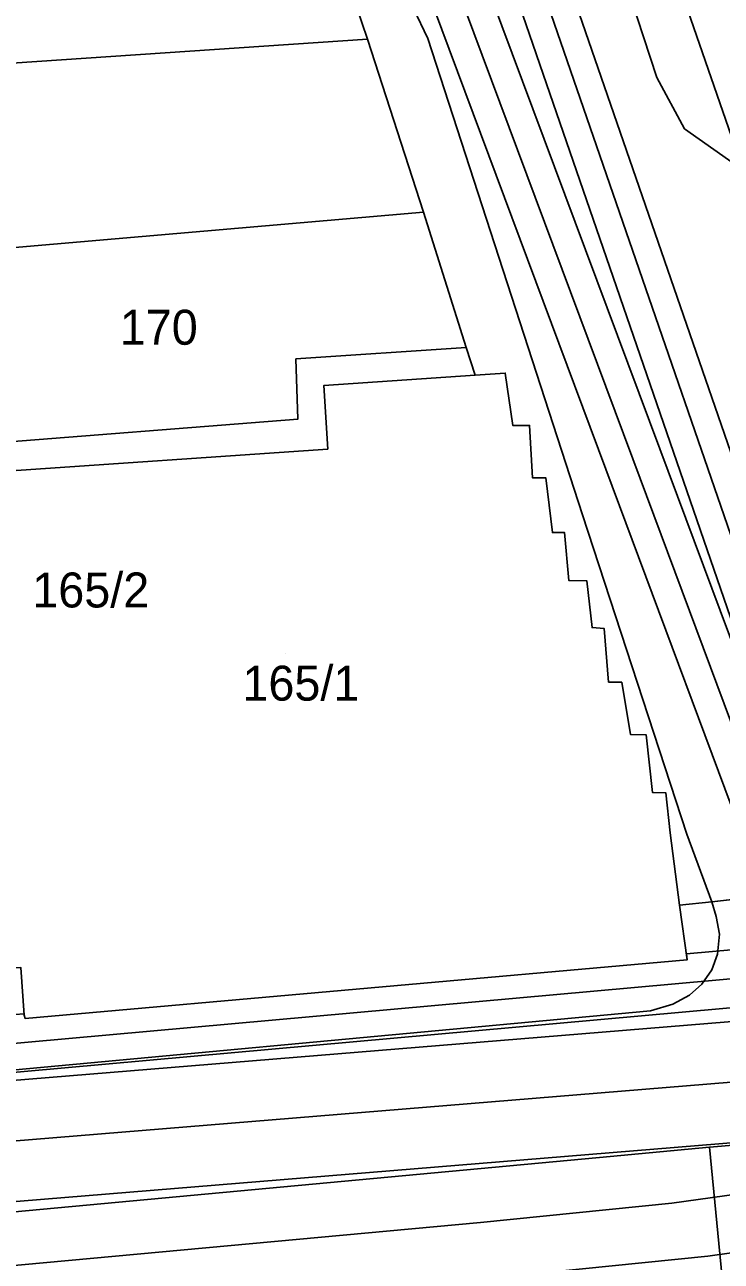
# Model space of a CAD drawing. Extents: x -263423 to -261326, y -1240067 to -1237864.
# Drawn here: x -262837.6 to -262797.7, y -1240022.8 to -1239952.1 of the extents above; entities that cross this region are included whole.
import ezdxf

# ---------------------------------------------------------------- set-up
doc = ezdxf.new("R2010")
doc.units = 0
for name, color, linetype in [('body_kn', 7, 'Continuous'), ('kladpar_druhypozemkov', 7, 'Continuous'), ('kladpar_hranice', 7, 'Continuous'), ('kladpar_parcelnecisla', 7, 'Continuous'), ('kladpar_plochy', 7, 'Continuous'), ('linie', 7, 'Continuous'), ('tarchy_linie', 7, 'Continuous'), ('zappar_hrandruhpozemk', 7, 'Continuous')]:
    doc.layers.add(name, color=color, linetype=linetype)

msp = doc.modelspace()

# ---------------------------------------------------------------- linework, layer by layer
at = {"layer": 'body_kn'}
for p, q in [((-262817.97, -1239952.9), (-262817.97, -1239952.9)), ((-262814.53, -1239952.85), (-262814.53, -1239952.85)), ((-262801.41, -1239955.08), (-262801.41, -1239955.08)), ((-262801.41, -1239955.08), (-262801.41, -1239955.08)), ((-262799.83, -1239958.02), (-262799.83, -1239958.02)), ((-262814.77, -1239962.79), (-262814.77, -1239962.79)), ((-262814.77, -1239962.79), (-262814.77, -1239962.79)), ((-262812.32, -1239970.52), (-262812.32, -1239970.52)), ((-262822.07, -1239971.18), (-262822.07, -1239971.18)), ((-262811.81, -1239972.11), (-262811.81, -1239972.11)), ((-262811.81, -1239972.11), (-262811.81, -1239972.11)), ((-262810.09, -1239971.99), (-262810.09, -1239971.99)), ((-262820.48, -1239972.71), (-262820.48, -1239972.71)), ((-262821.96, -1239974.62), (-262821.96, -1239974.62)), ((-262821.96, -1239974.62), (-262821.96, -1239974.62)), ((-262809.66, -1239974.99), (-262809.66, -1239974.99)), ((-262808.7, -1239974.99), (-262808.7, -1239974.99)), ((-262820.24, -1239976.35), (-262820.24, -1239976.35)), ((-262801.24, -1239976.32), (-262801.24, -1239976.32)), ((-262802.79, -1239976.9), (-262802.79, -1239976.9)), ((-262808.53, -1239977.99), (-262808.53, -1239977.99)), ((-262807.76, -1239977.99), (-262807.76, -1239977.99)), ((-262804.34, -1239977.48), (-262804.34, -1239977.48)), ((-262805.67, -1239980.11), (-262805.67, -1239980.11)), ((-262807.39, -1239981.12), (-262807.39, -1239981.12)), ((-262806.69, -1239981.12), (-262806.69, -1239981.12)), ((-262806.45, -1239983.86), (-262806.45, -1239983.86)), ((-262805.43, -1239983.87), (-262805.43, -1239983.87)), ((-262805.12, -1239986.55), (-262805.12, -1239986.55)), ((-262804.42, -1239986.61), (-262804.42, -1239986.61)), ((-262804.18, -1239989.67), (-262804.18, -1239989.67)), ((-262803.42, -1239989.68), (-262803.42, -1239989.68)), ((-262802.92, -1239992.67), (-262802.92, -1239992.67)), ((-262802.03, -1239992.68), (-262802.03, -1239992.68)), ((-262801.66, -1239995.99), (-262801.66, -1239995.99)), ((-262800.9, -1239996), (-262800.9, -1239996)), ((-262800.65, -1239998.29), (-262800.65, -1239998.29)), ((-262799.7, -1239998.36), (-262799.7, -1239998.36)), ((-262800.12, -1240002.43), (-262800.12, -1240002.43)), ((-262798.27, -1240002.24), (-262798.27, -1240002.24)), ((-262798.27, -1240002.24), (-262798.27, -1240002.24)), ((-262798.02, -1240003.07), (-262798.02, -1240003.07)), ((-262797.83, -1240004.09), (-262797.83, -1240004.09)), ((-262799.72, -1240005.22), (-262799.72, -1240005.22)), ((-262799.67, -1240005.55), (-262799.67, -1240005.55)), ((-262797.95, -1240005.23), (-262797.95, -1240005.23)), ((-262798.27, -1240006.12), (-262798.27, -1240006.12)), ((-262798.84, -1240006.95), (-262798.84, -1240006.95)), ((-262799.55, -1240007.58), (-262799.55, -1240007.58)), ((-262801.77, -1240008.47), (-262801.77, -1240008.47)), ((-262800.5, -1240008.09), (-262800.5, -1240008.09)), ((-262837.56, -1240008.91), (-262837.56, -1240008.91)), ((-262798.39, -1240016.27), (-262798.39, -1240016.27)), ((-262798.39, -1240016.27), (-262798.39, -1240016.27)), ((-262804.7, -1240016.86), (-262804.7, -1240016.86)), ((-262800.56, -1240019.48), (-262800.56, -1240019.48)), ((-262811.51, -1240020.59), (-262811.51, -1240020.59)), ((-262798.49, -1240022.5), (-262798.49, -1240022.5))]:
    msp.add_line(p, q, dxfattribs=at)
at = {"layer": 'kladpar_druhypozemkov'}
for p, q in [((-262830.06, -1239968.62), (-262830.06, -1239968.62)), ((-262822.66, -1239988.03), (-262822.66, -1239988.03))]:
    msp.add_line(p, q, dxfattribs=at)
at = {"layer": 'kladpar_hranice'}
for points in [[(-262736.37, -1239984.23), (-262744.74, -1239986.95), (-262744.6, -1239987.32), (-262745.75, -1239987.74), (-262745.89, -1239987.36), (-262768.65, -1239995.18), (-262783.99, -1240000.1), (-262789.37, -1239982.98), (-262794.02, -1239967.79), (-262794.52, -1239966.39), (-262796.47, -1239960.39), (-262800.81, -1239947.88), (-262788.68, -1239943.79), (-262788.12, -1239945.39), (-262768.34, -1239938.84)], [(-262819.92, -1239947.16), (-262817.97, -1239952.9), (-262854.44, -1239955.35), (-262873.11, -1239956.58), (-262877.64, -1239956.91), (-262877.59, -1239958.44), (-262878.67, -1239958.5), (-262881.2, -1239958.68), (-262881.22, -1239958.42), (-262895.82, -1239959.63), (-262896.4, -1239959.63), (-262896.52, -1239958.22), (-262896.7, -1239956.12), (-262897.73, -1239944.39)], [(-262786.49, -1240000.91), (-262798.27, -1240002.24), (-262800.12, -1240002.43), (-262800.65, -1239998.29), (-262800.9, -1239996), (-262801.66, -1239995.99), (-262802.03, -1239992.68), (-262802.92, -1239992.67), (-262803.42, -1239989.68), (-262804.18, -1239989.67), (-262804.42, -1239986.61), (-262805.12, -1239986.55), (-262805.43, -1239983.87), (-262806.45, -1239983.86), (-262806.69, -1239981.12), (-262807.39, -1239981.12), (-262807.76, -1239977.99), (-262808.53, -1239977.99), (-262808.7, -1239974.99), (-262809.66, -1239974.99), (-262810.09, -1239971.99), (-262811.81, -1239972.11), (-262812.32, -1239970.52), (-262814.77, -1239962.79), (-262817.97, -1239952.9), (-262819.92, -1239947.16)], [(-262800.81, -1239947.88), (-262796.47, -1239960.39)], [(-262854.44, -1239955.35), (-262817.97, -1239952.9), (-262814.77, -1239962.79), (-262841.48, -1239965.1), (-262840.44, -1239976.07), (-262840.32, -1239977.72), (-262840.02, -1239980.08), (-262841.23, -1239980.27), (-262842.25, -1239980.33), (-262847.03, -1239980.82), (-262847.73, -1239980.94), (-262860.42, -1239982.22), (-262861.76, -1239982.35), (-262866.16, -1239982.71), (-262867.69, -1239982.89), (-262869.22, -1239983.01), (-262873.24, -1239983.31), (-262875.41, -1239983.43), (-262875.54, -1239981.83), (-262877.59, -1239958.44), (-262877.64, -1239956.91), (-262873.11, -1239956.58), (-262854.44, -1239955.35)], [(-262814.77, -1239962.79), (-262812.32, -1239970.52), (-262822.07, -1239971.18), (-262821.96, -1239974.62), (-262840.44, -1239976.07), (-262841.48, -1239965.1), (-262814.77, -1239962.79)], [(-262821.96, -1239974.62), (-262822.07, -1239971.18), (-262812.32, -1239970.52), (-262811.81, -1239972.11), (-262810.09, -1239971.99), (-262809.66, -1239974.99), (-262808.7, -1239974.99), (-262808.53, -1239977.99), (-262807.76, -1239977.99), (-262807.39, -1239981.12), (-262806.69, -1239981.12), (-262806.45, -1239983.86), (-262805.43, -1239983.87), (-262805.12, -1239986.55), (-262804.42, -1239986.61), (-262804.18, -1239989.67), (-262803.42, -1239989.68), (-262802.92, -1239992.67), (-262802.03, -1239992.68), (-262801.66, -1239995.99), (-262800.9, -1239996), (-262800.65, -1239998.29), (-262800.12, -1240002.43), (-262799.67, -1240005.55), (-262837.56, -1240008.91), (-262837.63, -1240008.72)], [(-262840.44, -1239976.07), (-262821.96, -1239974.62)], [(-262903.67, -1240011.95), (-262902.4, -1240011.85), (-262901.19, -1240011.76), (-262894.24, -1240011.13), (-262882.53, -1240009.86), (-262865.84, -1240007.96), (-262864.31, -1240007.89), (-262851.7, -1240007), (-262844.38, -1240006.5), (-262844.32, -1240007.7), (-262843.93, -1240008.72), (-262843.61, -1240009.36), (-262842.91, -1240009.99), (-262841.9, -1240010.25), (-262838.52, -1240009.93), (-262838.58, -1240008.85), (-262838.84, -1240006.05), (-262837.82, -1240005.99), (-262837.63, -1240008.72), (-262837.56, -1240008.91), (-262799.67, -1240005.55), (-262800.12, -1240002.43), (-262798.27, -1240002.24), (-262786.49, -1240000.91)]]:
    msp.add_lwpolyline(points, dxfattribs=at)
at = {"layer": 'kladpar_plochy'}
for p, q in [((-262798.27, -1240002.24), (-262786.49, -1240000.91)), ((-262800.12, -1240002.43), (-262798.27, -1240002.24)), ((-262799.67, -1240005.55), (-262800.12, -1240002.43)), ((-262837.56, -1240008.91), (-262799.67, -1240005.55)), ((-262837.63, -1240008.72), (-262837.56, -1240008.91))]:
    msp.add_line(p, q, dxfattribs=at)
for points in [[(-262736.37, -1239984.23), (-262744.74, -1239986.95), (-262744.6, -1239987.32), (-262745.75, -1239987.74), (-262745.89, -1239987.36), (-262768.65, -1239995.18), (-262783.99, -1240000.1), (-262789.37, -1239982.98), (-262794.02, -1239967.79), (-262794.52, -1239966.39), (-262796.47, -1239960.39), (-262800.81, -1239947.88), (-262788.68, -1239943.79), (-262788.12, -1239945.39), (-262768.34, -1239938.84), (-262766.68, -1239938.28), (-262762.53, -1239936.89), (-262755.96, -1239934.82), (-262746.14, -1239931.42), (-262737.08, -1239927.96)], [(-262819.92, -1239947.16), (-262817.97, -1239952.9), (-262854.44, -1239955.35), (-262873.11, -1239956.58), (-262877.64, -1239956.91), (-262877.59, -1239958.44), (-262878.67, -1239958.5), (-262881.2, -1239958.68), (-262881.22, -1239958.42), (-262895.82, -1239959.63), (-262896.4, -1239959.63), (-262896.52, -1239958.22), (-262896.7, -1239956.12), (-262897.73, -1239944.39)], [(-262786.49, -1240000.91), (-262798.27, -1240002.24), (-262800.12, -1240002.43), (-262800.65, -1239998.29), (-262800.9, -1239996), (-262801.66, -1239995.99), (-262802.03, -1239992.68), (-262802.92, -1239992.67), (-262803.42, -1239989.68), (-262804.18, -1239989.67), (-262804.42, -1239986.61), (-262805.12, -1239986.55), (-262805.43, -1239983.87), (-262806.45, -1239983.86), (-262806.69, -1239981.12), (-262807.39, -1239981.12), (-262807.76, -1239977.99), (-262808.53, -1239977.99), (-262808.7, -1239974.99), (-262809.66, -1239974.99), (-262810.09, -1239971.99), (-262811.81, -1239972.11), (-262812.32, -1239970.52), (-262814.77, -1239962.79), (-262817.97, -1239952.9), (-262819.92, -1239947.16)], [(-262800.81, -1239947.88), (-262796.47, -1239960.39)], [(-262840.44, -1239976.07), (-262821.96, -1239974.62), (-262822.07, -1239971.18), (-262812.32, -1239970.52), (-262811.81, -1239972.11), (-262810.09, -1239971.99), (-262809.66, -1239974.99), (-262808.7, -1239974.99), (-262808.53, -1239977.99), (-262807.76, -1239977.99), (-262807.39, -1239981.12), (-262806.69, -1239981.12), (-262806.45, -1239983.86), (-262805.43, -1239983.87), (-262805.12, -1239986.55), (-262804.42, -1239986.61), (-262804.18, -1239989.67), (-262803.42, -1239989.68), (-262802.92, -1239992.67), (-262802.03, -1239992.68), (-262801.66, -1239995.99), (-262800.9, -1239996), (-262800.65, -1239998.29), (-262800.12, -1240002.43), (-262799.67, -1240005.55), (-262837.56, -1240008.91), (-262837.63, -1240008.72)]]:
    msp.add_lwpolyline(points, dxfattribs=at)
for points in [[(-262854.44, -1239955.35), (-262817.97, -1239952.9), (-262814.77, -1239962.79), (-262841.48, -1239965.1), (-262840.44, -1239976.07), (-262840.32, -1239977.72), (-262840.02, -1239980.08), (-262841.23, -1239980.27), (-262842.25, -1239980.33), (-262847.03, -1239980.82), (-262847.73, -1239980.94), (-262860.42, -1239982.22), (-262861.76, -1239982.35), (-262866.16, -1239982.71), (-262867.69, -1239982.89), (-262869.22, -1239983.01), (-262873.24, -1239983.31), (-262875.41, -1239983.43), (-262875.54, -1239981.83), (-262877.59, -1239958.44), (-262877.64, -1239956.91), (-262873.11, -1239956.58)], [(-262814.77, -1239962.79), (-262812.32, -1239970.52), (-262822.07, -1239971.18), (-262821.96, -1239974.62), (-262840.44, -1239976.07), (-262841.48, -1239965.1)]]:
    msp.add_lwpolyline(points, close=True, dxfattribs=at)
at = {"layer": 'linie'}
for points in [[(-262703.5, -1239995.46), (-262740.02, -1240007.49), (-262753.79, -1240012.03), (-262764.27, -1240015.38), (-262772.7, -1240017.71), (-262781.23, -1240019.68), (-262789.83, -1240021.28), (-262798.49, -1240022.5), (-262809.44, -1240023.61), (-262919.99, -1240033.8), (-262931.04, -1240034.72), (-262939.35, -1240035.09), (-262947.68, -1240035.12), (-262955.99, -1240034.8), (-262964.29, -1240034.15), (-262975.3, -1240032.85), (-263221.73, -1240001.53)], [(-263207.05, -1240000.27), (-262981.57, -1240028.93), (-262968.8, -1240030.48), (-262962.8, -1240031.08), (-262957.19, -1240031.52), (-262950.54, -1240031.84), (-262944.24, -1240031.95), (-262936.75, -1240031.81), (-262931.29, -1240031.53), (-262920.33, -1240030.62), (-262811.51, -1240020.59), (-262800.56, -1240019.48), (-262793.71, -1240018.53), (-262783.65, -1240016.71), (-262777.35, -1240015.29), (-262767.05, -1240012.5), (-262756.57, -1240009.16), (-262739.52, -1240003.54)]]:
    msp.add_lwpolyline(points, dxfattribs=at)
at = {"layer": 'tarchy_linie'}
for points in [[(-263160.09, -1239836.48), (-263079.66, -1239831), (-263034.18, -1239828.14), (-262994.26, -1239824.61), (-262953.61, -1239821.71), (-262913.21, -1239820.51), (-262879.9, -1239828.52), (-262850.43, -1239835.43), (-262836.91, -1239877.63), (-262823.42, -1239920.25), (-262815.45, -1239942.96), (-262802.79, -1239976.9), (-262793.53, -1240001.71)], [(-262845.43, -1239830.34), (-262814.9, -1239918.94), (-262809.55, -1239945.43), (-262790.25, -1240001.33)], [(-262709.98, -1239889.68), (-262759.08, -1239904.49), (-262813.11, -1239920.03), (-262808.03, -1239945.12), (-262788.66, -1240001.16), (-262790.25, -1240001.33), (-262791.83, -1240001.51), (-262810.61, -1239947.07), (-262812.11, -1239947.21), (-262801.24, -1239976.32), (-262791.84, -1240001.51), (-262793.53, -1240001.71), (-262795.23, -1240001.9), (-262804.34, -1239977.48), (-262815.51, -1239947.51), (-262899.82, -1239955.11), (-262894.05, -1240011.11), (-262894.24, -1240011.13), (-262895.59, -1240011.25), (-262897.12, -1240011.39), (-262902.88, -1239955.4), (-263031.17, -1239967.61)], [(-263147.28, -1239996.85), (-263030.94, -1240011.19), (-262952.34, -1240022.76), (-262895.18, -1240015.48), (-262788.72, -1240005.88), (-262678.82, -1239972.02)], [(-263294.33, -1239987.55), (-263230.04, -1239998.95), (-263150.79, -1240013.01), (-263089.3, -1240012.13), (-263026.76, -1240020.2), (-262979.54, -1240026.3), (-262896.92, -1240020.74), (-262789.71, -1240011.94), (-262677.55, -1239975.98)], [(-262672.97, -1239978.12), (-262789.03, -1240015.36), (-262896.7, -1240024.18), (-262950.5, -1240027.8), (-262948.94, -1240055.42), (-262945.36, -1240056.03), (-262890.34, -1240052.15), (-262834.9, -1240047.57), (-262778.77, -1240043.22), (-262727.63, -1240040.12)], [(-262950.86, -1240020.91), (-262896.88, -1240014.04), (-262897.12, -1240011.39), (-262895.59, -1240011.25), (-262894.24, -1240011.13), (-262894.05, -1240011.11), (-262893.82, -1240013.7), (-262843.7, -1240009.18), (-262843.61, -1240009.36), (-262842.91, -1240009.99), (-262841.9, -1240010.25), (-262838.52, -1240009.93), (-262838.58, -1240008.85), (-262838.59, -1240008.72), (-262837.64, -1240008.64), (-262837.63, -1240008.72), (-262837.56, -1240008.91), (-262799.67, -1240005.55), (-262799.72, -1240005.22), (-262794.18, -1240004.72)], [(-262893.92, -1240017.02), (-262792.98, -1240007.92), (-262792.68, -1240008.72), (-262893.92, -1240017.02)]]:
    msp.add_lwpolyline(points, dxfattribs=at)
at = {"layer": 'zappar_hrandruhpozemk'}
for p, q in [((-262801.41, -1239955.08), (-262810.72, -1239926.61)), ((-262814.53, -1239952.85), (-262805.67, -1239980.11)), ((-262820.24, -1239976.35), (-262840.32, -1239977.72)), ((-262805.67, -1239980.11), (-262799.7, -1239998.36)), ((-262798.27, -1240002.24), (-262799.7, -1239998.36)), ((-262938.04, -1240029.24), (-262804.7, -1240016.86))]:
    msp.add_line(p, q, dxfattribs=at)
for points in [[(-262819.92, -1239947.16), (-262818.71, -1239947.74), (-262817.38, -1239948.63), (-262816.24, -1239949.91), (-262815.35, -1239951.13), (-262814.53, -1239952.85)], [(-262796.47, -1239960.39), (-262799.83, -1239958.02), (-262801.41, -1239955.08)], [(-262811.81, -1239972.11), (-262820.48, -1239972.71), (-262820.24, -1239976.35)], [(-262846.16, -1240012.6), (-262801.77, -1240008.47), (-262800.5, -1240008.09), (-262799.55, -1240007.58), (-262798.84, -1240006.95), (-262798.27, -1240006.12), (-262797.95, -1240005.23), (-262797.83, -1240004.09), (-262798.02, -1240003.07), (-262798.27, -1240002.24)], [(-262804.7, -1240016.86), (-262798.39, -1240016.27), (-262797.62, -1240024.33), (-262803.45, -1240024.99), (-262822.11, -1240026.78)], [(-262798.39, -1240016.27), (-262791.39, -1240015.68), (-262786.92, -1240015.72)]]:
    msp.add_lwpolyline(points, dxfattribs=at)

# ---------------------------------------------------------------- texts
at = {"layer": 'kladpar_parcelnecisla'}
for s, p in [('170', (-262832.154, -1239970.37)), ('165/2', (-262837.161, -1239985.4)), ('165/1', (-262825.135, -1239990.73))]:
    msp.add_text(s, height=2, dxfattribs=at).set_placement(p)

doc.saveas('drawing.dxf')
